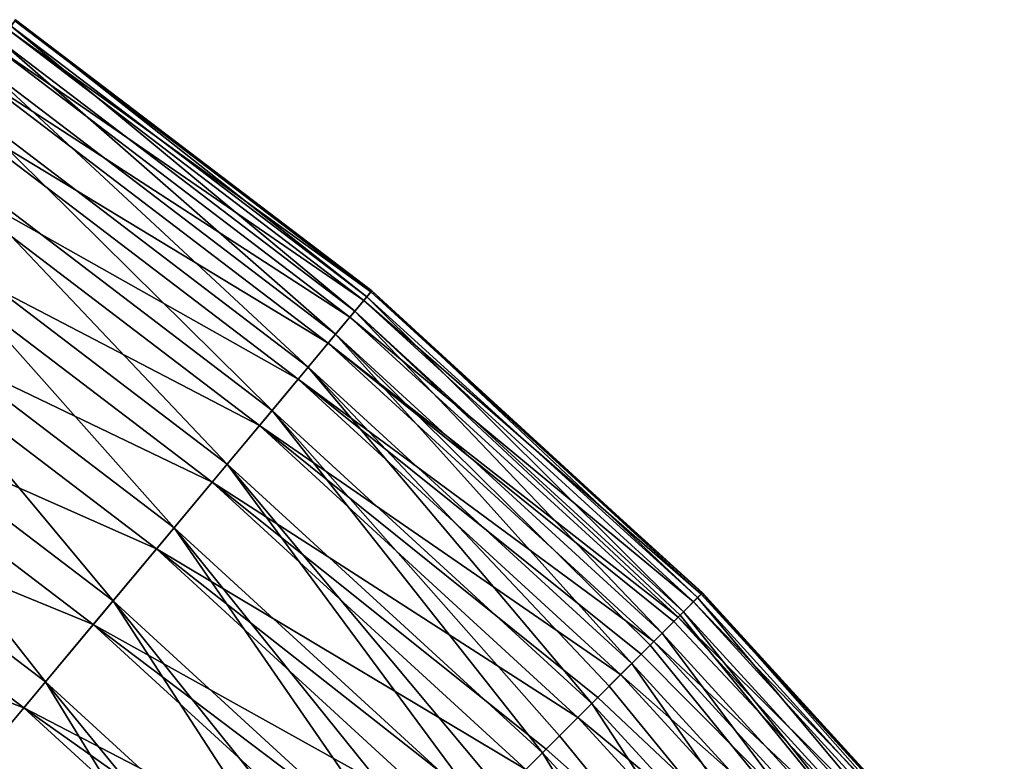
# Model space of a CAD drawing. Header units: metres. Extents: x -44 to 117, y -432 to 89.
# Tile 282 of 656: x 17.82 to 23.99, y -379.21 to -374.57. Entities that reach past the tile are written whole.
import ezdxf

# ---------------------------------------------------------------- set-up
doc = ezdxf.new("R2010")
doc.units = ezdxf.units.M
doc.layers.add('solid_125568', color=7, linetype='CONTINUOUS')

msp = doc.modelspace()

# ---------------------------------------------------------------- linework, layer by layer
at = {"layer": 'solid_125568'}
for points in [[(17.794481, -374.565186, 240.959534), (17.766346, -374.605804, 241.716812), (19.993551, -376.301605, 241.716812)], [(17.789623, -374.572205, 240.214096), (17.794481, -374.565186, 240.959534), (20.025213, -376.263672, 240.959534)], [(20.025213, -376.263672, 240.959534), (17.794481, -374.565186, 240.959534), (19.993551, -376.301605, 241.716812)], [(17.672848, -374.740753, 238.650345), (17.750679, -374.628418, 239.447311), (19.975922, -376.322723, 239.447311)], [(17.766346, -374.605804, 241.716812), (17.700792, -374.700409, 242.506348), (19.919781, -376.389954, 242.506348)], [(17.750679, -374.628418, 239.447311), (17.789623, -374.572205, 240.214096), (20.019749, -376.270233, 240.214096)], [(19.975922, -376.322723, 239.447311), (17.750679, -374.628418, 239.447311), (20.019749, -376.270233, 240.214096)], [(19.993551, -376.301605, 241.716812), (17.766346, -374.605804, 241.716812), (19.919781, -376.389954, 242.506348)], [(20.019749, -376.270233, 240.214096), (17.789623, -374.572205, 240.214096), (20.025213, -376.263672, 240.959534)], [(17.551888, -374.915344, 237.840576), (17.672848, -374.740753, 238.650345), (19.888332, -376.427643, 238.650345)], [(17.700792, -374.700409, 242.506348), (17.593231, -374.855682, 243.313965), (19.798735, -376.534943, 243.313965)], [(19.888332, -376.427643, 238.650345), (17.672848, -374.740753, 238.650345), (19.975922, -376.322723, 239.447311)], [(19.919781, -376.389954, 242.506348), (17.700792, -374.700409, 242.506348), (19.798735, -376.534943, 243.313965)], [(17.593231, -374.855682, 243.313965), (17.440399, -375.076263, 244.123383), (19.626745, -376.740967, 244.123383)], [(19.798735, -376.534943, 243.313965), (17.593231, -374.855682, 243.313965), (19.626745, -376.740967, 244.123383)], [(17.384792, -375.156555, 237.03363), (17.551888, -374.915344, 237.840576), (19.752209, -376.590668, 237.840576)], [(19.752209, -376.590668, 237.840576), (17.551888, -374.915344, 237.840576), (19.888332, -376.427643, 238.650345)], [(17.440399, -375.076263, 244.123383), (17.239557, -375.36618, 244.919189), (19.400724, -377.011688, 244.919189)], [(19.626745, -376.740967, 244.123383), (17.440399, -375.076263, 244.123383), (19.400724, -377.011688, 244.919189)], [(17.169161, -375.467773, 236.245285), (17.384792, -375.156555, 237.03363), (19.564167, -376.815918, 237.03363)], [(19.564167, -376.815918, 237.03363), (17.384792, -375.156555, 237.03363), (19.752209, -376.590668, 237.840576)], [(17.239557, -375.36618, 244.919189), (16.990311, -375.725952, 245.683273), (19.120232, -377.347656, 245.683273)], [(19.400724, -377.011688, 244.919189), (17.239557, -375.36618, 244.919189), (19.120232, -377.347656, 245.683273)], [(16.9056, -375.848206, 235.494858), (17.169161, -375.467773, 236.245285), (19.321505, -377.106598, 236.245285)], [(19.321505, -377.106598, 236.245285), (17.169161, -375.467773, 236.245285), (19.564167, -376.815918, 237.03363)], [(16.990311, -375.725952, 245.683273), (16.694386, -376.153076, 246.39505), (18.78721, -377.746552, 246.39505)], [(19.120232, -377.347656, 245.683273), (16.990311, -375.725952, 245.683273), (18.78721, -377.746552, 246.39505)], [(16.595978, -376.295135, 234.802933), (16.9056, -375.848206, 235.494858), (19.0249, -377.461853, 235.494858)], [(19.0249, -377.461853, 235.494858), (16.9056, -375.848206, 235.494858), (19.321505, -377.106598, 236.245285)], [(16.694386, -376.153076, 246.39505), (16.354921, -376.643066, 247.034958), (18.40519, -378.204163, 247.034958)], [(18.78721, -377.746552, 246.39505), (16.694386, -376.153076, 246.39505), (18.40519, -378.204163, 247.034958)], [(16.244595, -376.802307, 234.188095), (16.595978, -376.295135, 234.802933), (18.676464, -377.879211, 234.802933)], [(18.676464, -377.879211, 234.802933), (16.595978, -376.295135, 234.802933), (19.0249, -377.461853, 235.494858)], [(19.975922, -376.322723, 239.447311), (20.019749, -376.270233, 240.214096), (22.08839, -378.161621, 240.205719)], [(20.025213, -376.263672, 240.959534), (19.993551, -376.301605, 241.716812), (22.065802, -378.184204, 241.631699)], [(20.019749, -376.270233, 240.214096), (20.025213, -376.263672, 240.959534), (22.094622, -378.155365, 240.96463)], [(20.019749, -376.270233, 240.214096), (22.094622, -378.155365, 240.96463), (22.096441, -378.153564, 240.564041)], [(22.08839, -378.161621, 240.205719), (20.019749, -376.270233, 240.214096), (22.096441, -378.153564, 240.564041)], [(22.094622, -378.155365, 240.96463), (20.025213, -376.263672, 240.959534), (22.065802, -378.184204, 241.631699)], [(19.888332, -376.427643, 238.650345), (19.975922, -376.322723, 239.447311), (22.040171, -378.209839, 239.445587)], [(19.993551, -376.301605, 241.716812), (19.919781, -376.389954, 242.506348), (21.977839, -378.272156, 242.510468)], [(19.975922, -376.322723, 239.447311), (22.08839, -378.161621, 240.205719), (22.040171, -378.209839, 239.445587)], [(19.993551, -376.301605, 241.716812), (21.977839, -378.272156, 242.510468), (22.065802, -378.184204, 241.631699)], [(19.919781, -376.389954, 242.506348), (19.798735, -376.534943, 243.313965), (21.843519, -378.406494, 243.320557)], [(19.919781, -376.389954, 242.506348), (21.843519, -378.406494, 243.320557), (21.955845, -378.294159, 242.66806)], [(21.977839, -378.272156, 242.510468), (19.919781, -376.389954, 242.506348), (21.955845, -378.294159, 242.66806)], [(19.752209, -376.590668, 237.840576), (19.888332, -376.427643, 238.650345), (21.943062, -378.306946, 238.64624)], [(19.888332, -376.427643, 238.650345), (22.040171, -378.209839, 239.445587), (21.943062, -378.306946, 238.64624)], [(19.798735, -376.534943, 243.313965), (19.626745, -376.740967, 244.123383), (21.652876, -378.597137, 244.131424)], [(19.798735, -376.534943, 243.313965), (21.652876, -378.597137, 244.131424), (21.768572, -378.481415, 243.670349)], [(21.843519, -378.406494, 243.320557), (19.798735, -376.534943, 243.313965), (21.768572, -378.481415, 243.670349)], [(19.564167, -376.815918, 237.03363), (19.752209, -376.590668, 237.840576), (21.792093, -378.457916, 237.834198)], [(19.752209, -376.590668, 237.840576), (21.943062, -378.306946, 238.64624), (21.916187, -378.333801, 238.4776)], [(21.792093, -378.457916, 237.834198), (19.752209, -376.590668, 237.840576), (21.916187, -378.333801, 238.4776)], [(16.354921, -376.643066, 247.034958), (15.978619, -377.186218, 247.58638), (17.981714, -378.711395, 247.58638)], [(18.40519, -378.204163, 247.034958), (16.354921, -376.643066, 247.034958), (17.981714, -378.711395, 247.58638)], [(19.626745, -376.740967, 244.123383), (19.400724, -377.011688, 244.919189), (21.403271, -378.846741, 244.925949)], [(19.626745, -376.740967, 244.123383), (21.403271, -378.846741, 244.925949), (21.512022, -378.737976, 244.605804)], [(21.652876, -378.597137, 244.131424), (19.626745, -376.740967, 244.123383), (21.512022, -378.737976, 244.605804)], [(15.858582, -377.359497, 233.666611), (16.244595, -376.802307, 234.188095), (18.281033, -378.352875, 234.188095)], [(18.281033, -378.352875, 234.188095), (16.244595, -376.802307, 234.188095), (18.676464, -377.879211, 234.802933)], [(19.321505, -377.106598, 236.245285), (19.564167, -376.815918, 237.03363), (21.583759, -378.666229, 237.026001)], [(19.564167, -376.815918, 237.03363), (21.792093, -378.457916, 237.834198), (21.712362, -378.537628, 237.495743)], [(21.583759, -378.666229, 237.026001), (19.564167, -376.815918, 237.03363), (21.712362, -378.537628, 237.495743)], [(19.400724, -377.011688, 244.919189), (19.120232, -377.347656, 245.683273), (21.094582, -379.155426, 245.686844)], [(19.400724, -377.011688, 244.919189), (21.094582, -379.155426, 245.686844), (21.200121, -379.049866, 245.447098)], [(21.403271, -378.846741, 244.925949), (19.400724, -377.011688, 244.919189), (21.200121, -379.049866, 245.447098)], [(19.0249, -377.461853, 235.494858), (19.321505, -377.106598, 236.245285), (21.316002, -378.93399, 236.23938)], [(19.321505, -377.106598, 236.245285), (21.583759, -378.666229, 237.026001), (21.441498, -378.808502, 236.582764)], [(21.316002, -378.93399, 236.23938), (19.321505, -377.106598, 236.245285), (21.441498, -378.808502, 236.582764)], [(17.981714, -378.711395, 247.58638), (15.978619, -377.186218, 247.58638), (17.525208, -379.258209, 248.033997)], [(15.445778, -377.955353, 233.252457), (15.858582, -377.359497, 233.666611), (17.84663, -378.873199, 233.666611)], [(17.84663, -378.873199, 233.666611), (15.858582, -377.359497, 233.666611), (18.281033, -378.352875, 234.188095)], [(19.120232, -377.347656, 245.683273), (18.78721, -377.746552, 246.39505), (20.726175, -379.523834, 246.399506)], [(19.120232, -377.347656, 245.683273), (20.726175, -379.523834, 246.399506), (20.841675, -379.408325, 246.19429)], [(21.094582, -379.155426, 245.686844), (19.120232, -377.347656, 245.683273), (20.841675, -379.408325, 246.19429)], [(18.676464, -377.879211, 234.802933), (19.0249, -377.461853, 235.494858), (20.98934, -379.260651, 235.491425)], [(19.0249, -377.461853, 235.494858), (21.316002, -378.93399, 236.23938), (21.116503, -379.133484, 235.761444)], [(20.98934, -379.260651, 235.491425), (19.0249, -377.461853, 235.494858), (21.116503, -379.133484, 235.761444)], [(18.78721, -377.746552, 246.39505), (18.40519, -378.204163, 247.034958), (20.305696, -379.944305, 247.037064)], [(18.78721, -377.746552, 246.39505), (20.305696, -379.944305, 247.037064), (20.44598, -379.804016, 246.841324)], [(20.726175, -379.523834, 246.399506), (18.78721, -377.746552, 246.39505), (20.44598, -379.804016, 246.841324)], [(18.281033, -378.352875, 234.188095), (18.676464, -377.879211, 234.802933), (20.603971, -379.646027, 234.798767)], [(18.676464, -377.879211, 234.802933), (20.98934, -379.260651, 235.491425), (20.745226, -379.504761, 235.033325)], [(20.603971, -379.646027, 234.798767), (18.676464, -377.879211, 234.802933), (20.745226, -379.504761, 235.033325)], [(17.382076, -379.429657, 233.252457), (15.445778, -377.955353, 233.252457), (17.84663, -378.873199, 233.666611)], [(18.40519, -378.204163, 247.034958), (17.981714, -378.711395, 247.58638), (19.838659, -380.411346, 247.587799)], [(18.40519, -378.204163, 247.034958), (19.838659, -380.411346, 247.587799), (20.025593, -380.224396, 247.384628)], [(20.305696, -379.944305, 247.037064), (18.40519, -378.204163, 247.034958), (20.025593, -380.224396, 247.384628)], [(23.860035, -380.330231, 242.506348), (22.065802, -378.184204, 241.631699), (21.977839, -378.272156, 242.510468)], [(23.979776, -380.230255, 240.214096), (22.040171, -378.209839, 239.445587), (22.08839, -378.161621, 240.205719)], [(23.948399, -380.256439, 241.716812), (22.094622, -378.155365, 240.96463), (22.065802, -378.184204, 241.631699)], [(23.860035, -380.330231, 242.506348), (23.948399, -380.256439, 241.716812), (22.065802, -378.184204, 241.631699)], [(23.986324, -380.224792, 240.959534), (22.08839, -378.161621, 240.205719), (22.096441, -378.153564, 240.564041)], [(23.986324, -380.224792, 240.959534), (23.979776, -380.230255, 240.214096), (22.08839, -378.161621, 240.205719)], [(23.986324, -380.224792, 240.959534), (22.096441, -378.153564, 240.564041), (22.094622, -378.155365, 240.96463)], [(23.948399, -380.256439, 241.716812), (23.986324, -380.224792, 240.959534), (22.094622, -378.155365, 240.96463)], [(23.92728, -380.274078, 239.447311), (21.943062, -378.306946, 238.64624), (22.040171, -378.209839, 239.445587)], [(23.979776, -380.230255, 240.214096), (23.92728, -380.274078, 239.447311), (22.040171, -378.209839, 239.445587)], [(23.715046, -380.451263, 243.313965), (21.955845, -378.294159, 242.66806), (21.843519, -378.406494, 243.320557)], [(23.822367, -380.361664, 238.650345), (21.916187, -378.333801, 238.4776), (21.943062, -378.306946, 238.64624)], [(23.92728, -380.274078, 239.447311), (23.822367, -380.361664, 238.650345), (21.943062, -378.306946, 238.64624)], [(23.715046, -380.451263, 243.313965), (21.977839, -378.272156, 242.510468), (21.955845, -378.294159, 242.66806)], [(23.715046, -380.451263, 243.313965), (23.860035, -380.330231, 242.506348), (21.977839, -378.272156, 242.510468)], [(17.84663, -378.873199, 233.666611), (18.281033, -378.352875, 234.188095), (20.168964, -380.081024, 234.186462)], [(18.281033, -378.352875, 234.188095), (20.603971, -379.646027, 234.798767), (20.341042, -379.908966, 234.410797)], [(20.168964, -380.081024, 234.186462), (18.281033, -378.352875, 234.188095), (20.341042, -379.908966, 234.410797)], [(23.822367, -380.361664, 238.650345), (21.792093, -378.457916, 237.834198), (21.916187, -378.333801, 238.4776)], [(23.509035, -380.62326, 244.123383), (21.843519, -378.406494, 243.320557), (21.768572, -378.481415, 243.670349)], [(23.509035, -380.62326, 244.123383), (23.715046, -380.451263, 243.313965), (21.843519, -378.406494, 243.320557)], [(23.509035, -380.62326, 244.123383), (21.768572, -378.481415, 243.670349), (21.652876, -378.597137, 244.131424)], [(23.659317, -380.497803, 237.840576), (21.712362, -378.537628, 237.495743), (21.792093, -378.457916, 237.834198)], [(23.822367, -380.361664, 238.650345), (23.659317, -380.497803, 237.840576), (21.792093, -378.457916, 237.834198)], [(23.659317, -380.497803, 237.840576), (21.583759, -378.666229, 237.026001), (21.712362, -378.537628, 237.495743)], [(23.238306, -380.849274, 244.919189), (21.652876, -378.597137, 244.131424), (21.512022, -378.737976, 244.605804)], [(23.238306, -380.849274, 244.919189), (23.509035, -380.62326, 244.123383), (21.652876, -378.597137, 244.131424)], [(23.434078, -380.685822, 237.03363), (21.441498, -378.808502, 236.582764), (21.583759, -378.666229, 237.026001)], [(23.659317, -380.497803, 237.840576), (23.434078, -380.685822, 237.03363), (21.583759, -378.666229, 237.026001)], [(17.981714, -378.711395, 247.58638), (17.525208, -379.258209, 248.033997), (19.33523, -380.914764, 248.034836)], [(17.981714, -378.711395, 247.58638), (19.33523, -380.914764, 248.034836), (19.581024, -380.668976, 247.83371)], [(19.838659, -380.411346, 247.587799), (17.981714, -378.711395, 247.58638), (19.581024, -380.668976, 247.83371)], [(23.238306, -380.849274, 244.919189), (21.512022, -378.737976, 244.605804), (21.403271, -378.846741, 244.925949)], [(23.434078, -380.685822, 237.03363), (21.316002, -378.93399, 236.23938), (21.441498, -378.808502, 236.582764)], [(17.382076, -379.429657, 233.252457), (17.84663, -378.873199, 233.666611), (19.68891, -380.561096, 233.664658)], [(17.84663, -378.873199, 233.666611), (20.168964, -380.081024, 234.186462), (19.912024, -380.337982, 233.889359)], [(19.68891, -380.561096, 233.664658), (17.84663, -378.873199, 233.666611), (19.912024, -380.337982, 233.889359)], [(22.90233, -381.129761, 245.683273), (21.403271, -378.846741, 244.925949), (21.200121, -379.049866, 245.447098)], [(22.90233, -381.129761, 245.683273), (23.238306, -380.849274, 244.919189), (21.403271, -378.846741, 244.925949)], [(23.143415, -380.928497, 236.245285), (21.116503, -379.133484, 235.761444), (21.316002, -378.93399, 236.23938)], [(23.434078, -380.685822, 237.03363), (23.143415, -380.928497, 236.245285), (21.316002, -378.93399, 236.23938)], [(22.90233, -381.129761, 245.683273), (21.200121, -379.049866, 245.447098), (21.094582, -379.155426, 245.686844)], [(22.503435, -381.462799, 246.39505), (21.094582, -379.155426, 245.686844), (20.841675, -379.408325, 246.19429)], [(23.143415, -380.928497, 236.245285), (20.98934, -379.260651, 235.491425), (21.116503, -379.133484, 235.761444)], [(22.503435, -381.462799, 246.39505), (22.90233, -381.129761, 245.683273), (21.094582, -379.155426, 245.686844)]]:
    msp.add_3dface(points, dxfattribs=at)

doc.saveas('drawing.dxf')
